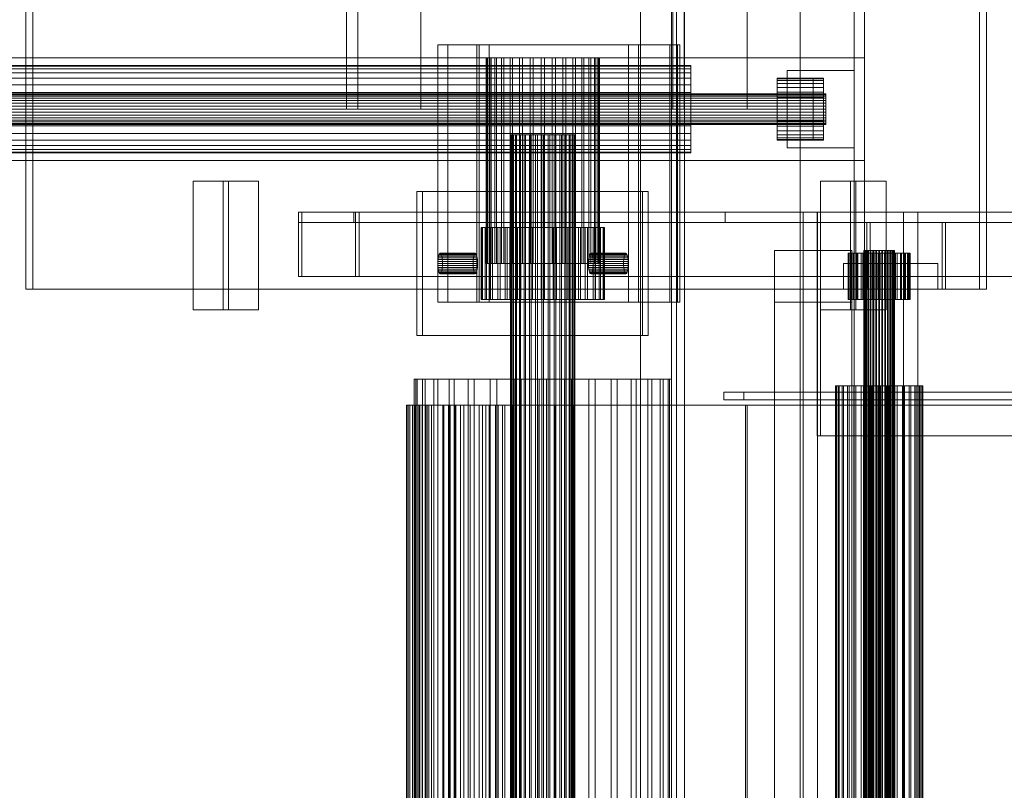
# Model space of a CAD drawing. Header units: millimetres. Extents: x -3490 to 61924, y -72580 to 6847.
# Tile 504 of 656: x 18617 to 18999, y -20680 to -20380. Entities that reach past the tile are written whole.
import ezdxf

# ---------------------------------------------------------------- set-up
doc = ezdxf.new("R2010")
doc.units = ezdxf.units.MM
for name, color, linetype, lineweight in [('COTAS_P', 1, 'Continuous', 0), ('superior_C10', 7, 'Continuous', 0), ('superior_C11', 7, 'Continuous', 0)]:
    doc.layers.add(name, color=color, linetype=linetype, lineweight=lineweight)
doc.dimstyles.new('R19_100', dxfattribs={"dimtxt": 250, "dimasz": 150, "dimexe": 150, "dimexo": 80, "dimgap": 100, "dimtad": 1, "dimtih": 1, "dimtoh": 1, "dimdsep": 46, "dimcen": 0.09, "dimadec": 0, "dimazin": 0, "dimtfac": 1, "dimtdec": 4, "dimtofl": 0, "dimtmove": 0, "dimatfit": 3, "dimfxl": 1, "dimtolj": 1, "dimtzin": 0, "dimarcsym": 0})

# ---------------------------------------------------------------- blocks, each defined once
blk = doc.blocks.new('DIM_R29_39')
at = {"layer": 'COTAS_P'}
for p, q in [((17820, -18060), (17775, -18210)), ((18720, -18060), (17820, -18060)), ((17820, -21300), (17820, -18060)), ((17820, -18060), (17865, -18210)), ((17820, -21300), (17775, -21150)), ((17820, -21300), (17865, -21150)), ((18720, -21300), (17820, -21300))]:
    blk.add_line(p, q, dxfattribs=at)
blk.add_text('3240 P', height=250, rotation=90, dxfattribs=at).set_placement((17720, -19680))

msp = doc.modelspace()

# ---------------------------------------------------------------- linework, layer by layer
at = {"layer": 'superior_C10'}
for p, q in [((18619.194, -20485), (18619.194, -20155)), ((18621.861, -20155), (18621.861, -20485)), ((18989.688, -20155), (18989.688, -20485)), ((18992.355, -20485), (18992.355, -20155)), ((18743.734, -20415), (18743.734, -20295)), ((18748.18, -20295), (18748.18, -20415)), ((18772.629, -20295), (18772.629, -20415)), ((18870.482, -20295), (18870.482, -20415)), ((18874.928, -20415), (18874.928, -20295)), ((18899.378, -20415), (18899.378, -20295)), ((18779.222, -20490), (18779.222, -20390)), ((18779.222, -20390), (18783.122, -20390)), ((18779.222, -20390), (18795.226, -20390)), ((18783.122, -20390), (18783.122, -20490)), ((18799.126, -20390), (18783.122, -20390)), ((18794.337, -20490), (18794.337, -20390)), ((18794.337, -20390), (18872.336, -20390)), ((18794.337, -20390), (18795.226, -20390)), ((18799.126, -20390), (18795.226, -20390)), ((18795.226, -20390), (18795.226, -20490)), ((18873.225, -20390), (18795.226, -20390)), ((18799.126, -20490), (18799.126, -20390)), ((18853.321, -20490), (18853.321, -20390)), ((18853.321, -20390), (18857.221, -20390)), ((18853.321, -20390), (18869.325, -20390)), ((18857.221, -20390), (18857.221, -20490)), ((18873.225, -20390), (18857.221, -20390)), ((18873.225, -20390), (18869.325, -20390)), ((18869.325, -20390), (18869.325, -20490)), ((18872.336, -20390), (18872.336, -20490)), ((18873.225, -20390), (18872.336, -20390)), ((18873.225, -20490), (18873.225, -20390)), ((18798.008, -20395), (18798.312, -20395)), ((18798.55, -20395), (18798.008, -20395)), ((18798.008, -20395), (18798.008, -20475)), ((18798.312, -20395), (18799.449, -20395)), ((18798.312, -20395), (18798.312, -20475)), ((18799.916, -20395), (18798.55, -20395)), ((18798.55, -20475), (18798.55, -20395)), ((18799.449, -20395), (18801.375, -20395)), ((18799.449, -20395), (18799.449, -20475)), ((18802.054, -20395), (18799.916, -20395)), ((18799.916, -20395), (18799.916, -20475)), ((18801.375, -20395), (18804.017, -20395)), ((18801.375, -20395), (18801.375, -20475)), ((18804.882, -20395), (18802.054, -20395)), ((18802.054, -20395), (18802.054, -20475)), ((18804.017, -20395), (18807.274, -20395)), ((18804.017, -20395), (18804.017, -20475)), ((18808.291, -20395), (18804.882, -20395)), ((18804.882, -20395), (18804.882, -20475)), ((18807.274, -20395), (18811.019, -20395)), ((18807.274, -20395), (18807.274, -20475)), ((18812.149, -20395), (18808.291, -20395)), ((18808.291, -20395), (18808.291, -20475)), ((18811.019, -20395), (18815.11, -20395)), ((18811.019, -20395), (18811.019, -20475)), ((18816.309, -20395), (18812.149, -20395)), ((18812.149, -20395), (18812.149, -20475)), ((18815.11, -20395), (18819.389, -20395)), ((18815.11, -20395), (18815.11, -20475)), ((18820.611, -20395), (18816.309, -20395)), ((18816.309, -20395), (18816.309, -20475)), ((18819.389, -20395), (18823.691, -20395)), ((18819.389, -20395), (18819.389, -20475)), ((18824.89, -20395), (18820.611, -20395)), ((18820.611, -20395), (18820.611, -20475)), ((18823.691, -20395), (18827.851, -20395)), ((18823.691, -20395), (18823.691, -20475)), ((18828.981, -20395), (18824.89, -20395)), ((18824.89, -20395), (18824.89, -20475)), ((18827.851, -20395), (18831.709, -20395)), ((18827.851, -20395), (18827.851, -20475)), ((18832.726, -20395), (18828.981, -20395)), ((18828.981, -20395), (18828.981, -20475)), ((18831.709, -20395), (18835.118, -20395)), ((18831.709, -20395), (18831.709, -20475)), ((18835.983, -20395), (18832.726, -20395)), ((18832.726, -20395), (18832.726, -20475)), ((18835.118, -20395), (18837.946, -20395)), ((18835.118, -20395), (18835.118, -20475)), ((18838.625, -20395), (18835.983, -20395)), ((18835.983, -20395), (18835.983, -20475)), ((18837.946, -20395), (18840.084, -20395)), ((18837.946, -20395), (18837.946, -20475)), ((18840.551, -20395), (18838.625, -20395)), ((18838.625, -20395), (18838.625, -20475)), ((18840.084, -20395), (18841.45, -20395)), ((18840.084, -20395), (18840.084, -20475)), ((18841.688, -20395), (18840.551, -20395)), ((18840.551, -20395), (18840.551, -20475)), ((18841.45, -20395), (18841.992, -20395)), ((18841.45, -20395), (18841.45, -20475)), ((18841.992, -20395), (18841.688, -20395)), ((18841.688, -20395), (18841.688, -20475)), ((18841.992, -20395), (18841.992, -20475)), ((18870.482, -20415), (18743.734, -20415)), ((18743.734, -20415), (18748.18, -20415)), ((18748.18, -20415), (18874.928, -20415)), ((18748.18, -20415), (18772.629, -20415)), ((18772.629, -20415), (18899.378, -20415)), ((18870.482, -20415), (18874.928, -20415)), ((18874.928, -20415), (18899.378, -20415)), ((18807.505, -20425), (18807.677, -20425)), ((18807.813, -20425), (18807.505, -20425)), ((18807.505, -20425), (18807.505, -20935)), ((18807.677, -20425), (18808.323, -20425)), ((18807.677, -20425), (18807.677, -20935)), ((18808.589, -20425), (18807.813, -20425)), ((18807.813, -20935), (18807.813, -20425)), ((18808.323, -20425), (18809.418, -20425)), ((18808.323, -20425), (18808.323, -20935)), ((18809.804, -20425), (18808.589, -20425)), ((18808.589, -20425), (18808.589, -20935)), ((18809.418, -20425), (18810.919, -20425)), ((18809.418, -20425), (18809.418, -20935)), ((18811.41, -20425), (18809.804, -20425)), ((18809.804, -20425), (18809.804, -20935)), ((18810.919, -20425), (18812.769, -20425)), ((18810.919, -20425), (18810.919, -20935)), ((18813.347, -20425), (18811.41, -20425)), ((18811.41, -20425), (18811.41, -20935)), ((18812.769, -20425), (18814.897, -20425)), ((18812.769, -20425), (18812.769, -20935)), ((18815.539, -20425), (18813.347, -20425)), ((18813.347, -20425), (18813.347, -20935)), ((18814.897, -20425), (18817.222, -20425)), ((18814.897, -20425), (18814.897, -20935)), ((18817.903, -20425), (18815.539, -20425)), ((18815.539, -20425), (18815.539, -20935)), ((18817.222, -20425), (18819.653, -20425)), ((18817.222, -20425), (18817.222, -20935)), ((18820.347, -20425), (18817.903, -20425)), ((18817.903, -20425), (18817.903, -20935)), ((18819.653, -20425), (18822.097, -20425)), ((18819.653, -20425), (18819.653, -20935)), ((18822.778, -20425), (18820.347, -20425)), ((18820.347, -20425), (18820.347, -20935)), ((18822.097, -20425), (18824.461, -20425)), ((18822.097, -20425), (18822.097, -20935)), ((18825.103, -20425), (18822.778, -20425)), ((18822.778, -20425), (18822.778, -20935)), ((18824.461, -20425), (18826.653, -20425)), ((18824.461, -20425), (18824.461, -20935)), ((18827.231, -20425), (18825.103, -20425)), ((18825.103, -20425), (18825.103, -20935)), ((18826.653, -20425), (18828.59, -20425)), ((18826.653, -20425), (18826.653, -20935)), ((18829.081, -20425), (18827.231, -20425)), ((18827.231, -20425), (18827.231, -20935)), ((18828.59, -20425), (18830.196, -20425)), ((18828.59, -20425), (18828.59, -20935)), ((18830.582, -20425), (18829.081, -20425)), ((18829.081, -20425), (18829.081, -20935)), ((18830.196, -20425), (18831.411, -20425)), ((18830.196, -20425), (18830.196, -20935)), ((18831.677, -20425), (18830.582, -20425)), ((18830.582, -20425), (18830.582, -20935)), ((18831.411, -20425), (18832.187, -20425)), ((18831.411, -20425), (18831.411, -20935)), ((18832.323, -20425), (18831.677, -20425)), ((18831.677, -20425), (18831.677, -20935)), ((18832.187, -20425), (18832.495, -20425)), ((18832.187, -20425), (18832.187, -20935)), ((18832.495, -20425), (18832.323, -20425)), ((18832.323, -20425), (18832.323, -20935)), ((18832.495, -20425), (18832.495, -20935)), ((18684.129, -20493), (18684.129, -20443)), ((18684.129, -20443), (18695.829, -20443)), ((18684.129, -20443), (18697.91, -20443)), ((18695.829, -20443), (18695.829, -20493)), ((18709.61, -20443), (18695.829, -20443)), ((18709.61, -20443), (18697.91, -20443)), ((18697.91, -20443), (18697.91, -20493)), ((18709.61, -20493), (18709.61, -20443)), ((18927.875, -20493), (18927.875, -20443)), ((18927.875, -20443), (18939.575, -20443)), ((18927.875, -20443), (18941.656, -20443)), ((18939.575, -20443), (18939.575, -20493)), ((18953.356, -20443), (18939.575, -20443)), ((18953.356, -20443), (18941.656, -20443)), ((18941.656, -20443), (18941.656, -20493)), ((18953.356, -20493), (18953.356, -20443)), ((18771.013, -20503), (18771.013, -20447)), ((18771.013, -20447), (18858.762, -20447)), ((18771.013, -20447), (18773.236, -20447)), ((18860.985, -20447), (18773.236, -20447)), ((18773.236, -20447), (18773.236, -20503)), ((18858.762, -20447), (18858.762, -20503)), ((18860.985, -20447), (18858.762, -20447)), ((18860.985, -20503), (18860.985, -20447)), ((18725.079, -20459), (18725.079, -20455)), ((18725.079, -20455), (27941.576, -20455)), ((18725.079, -20455), (18746.639, -20455)), ((18725.079, -20480), (18725.079, -20455)), ((18725.079, -20455), (18726.412, -20455)), ((27942.91, -20455), (18726.412, -20455)), ((18726.412, -20455), (18726.412, -20480)), ((27963.137, -20455), (18746.639, -20455)), ((18746.639, -20455), (18746.639, -20459)), ((18747.306, -20480), (18747.306, -20455)), ((18747.306, -20455), (27963.804, -20455)), ((18747.306, -20455), (18748.639, -20455)), ((27965.137, -20455), (18748.639, -20455)), ((18748.639, -20455), (18748.639, -20480)), ((18890.826, -20459), (18890.826, -20455)), ((18890.826, -20455), (19585.955, -20455)), ((18890.826, -20455), (18927.945, -20455)), ((18921.187, -20905), (18921.187, -20455)), ((18921.187, -20455), (18960.186, -20455)), ((18921.187, -20455), (18926.744, -20455)), ((18926.612, -20480), (18926.612, -20455)), ((18926.612, -20455), (19621.741, -20455)), ((18926.612, -20455), (18927.945, -20455)), ((18965.743, -20455), (18926.744, -20455)), ((18926.744, -20455), (18926.744, -20905)), ((19623.074, -20455), (18927.945, -20455)), ((18927.945, -20455), (18927.945, -20459)), ((18927.945, -20455), (18927.945, -20480)), ((18960.186, -20455), (18960.186, -20905)), ((18965.743, -20455), (18960.186, -20455)), ((18965.743, -20905), (18965.743, -20455)), ((27941.576, -20459), (18725.079, -20459)), ((18725.079, -20459), (18746.639, -20459)), ((18746.639, -20459), (27963.137, -20459)), ((19585.955, -20459), (18890.826, -20459)), ((18890.826, -20459), (18927.945, -20459)), ((18926.612, -20542), (18926.612, -20459)), ((18926.612, -20459), (27811.615, -20459)), ((18926.612, -20459), (18927.945, -20459)), ((18927.945, -20459), (19623.074, -20459)), ((27812.948, -20459), (18927.945, -20459)), ((18927.945, -20459), (18927.945, -20542)), ((18945.844, -20485), (18945.844, -20459)), ((18945.844, -20459), (18975.093, -20459)), ((18945.844, -20459), (18947.178, -20459)), ((18976.427, -20459), (18947.178, -20459)), ((18947.178, -20459), (18947.178, -20485)), ((18975.093, -20459), (18975.093, -20485)), ((18976.427, -20459), (18975.093, -20459)), ((18976.427, -20485), (18976.427, -20459)), ((18796.009, -20461), (18796.34, -20461)), ((18796.6, -20461), (18796.009, -20461)), ((18796.009, -20461), (18796.009, -20489)), ((18796.34, -20461), (18797.58, -20461)), ((18796.34, -20461), (18796.34, -20489)), ((18798.091, -20461), (18796.6, -20461)), ((18796.6, -20489), (18796.6, -20461)), ((18797.58, -20461), (18799.682, -20461)), ((18797.58, -20461), (18797.58, -20489)), ((18800.423, -20461), (18798.091, -20461)), ((18798.091, -20461), (18798.091, -20489)), ((18799.561, -20489), (18799.561, -20461)), ((18799.561, -20461), (18834.66, -20461)), ((18799.561, -20461), (18805.34, -20461)), ((18799.682, -20461), (18802.564, -20461)), ((18799.682, -20461), (18799.682, -20489)), ((18803.508, -20461), (18800.423, -20461)), ((18800.423, -20461), (18800.423, -20489)), ((18802.564, -20461), (18806.117, -20461)), ((18802.564, -20461), (18802.564, -20489)), ((18807.226, -20461), (18803.508, -20461)), ((18803.508, -20461), (18803.508, -20489)), ((18840.439, -20461), (18805.34, -20461)), ((18805.34, -20461), (18805.34, -20489)), ((18806.117, -20461), (18810.203, -20461)), ((18806.117, -20461), (18806.117, -20489)), ((18811.435, -20461), (18807.226, -20461)), ((18807.226, -20461), (18807.226, -20489)), ((18810.203, -20461), (18814.666, -20461)), ((18810.203, -20461), (18810.203, -20489)), ((18815.974, -20461), (18811.435, -20461)), ((18811.435, -20461), (18811.435, -20489)), ((18814.666, -20461), (18819.333, -20461)), ((18814.666, -20461), (18814.666, -20489)), ((18820.667, -20461), (18815.974, -20461)), ((18815.974, -20461), (18815.974, -20489)), ((18819.333, -20461), (18824.026, -20461)), ((18819.333, -20461), (18819.333, -20489)), ((18825.334, -20461), (18820.667, -20461)), ((18820.667, -20461), (18820.667, -20489)), ((18824.026, -20461), (18828.565, -20461)), ((18824.026, -20461), (18824.026, -20489)), ((18829.797, -20461), (18825.334, -20461)), ((18825.334, -20461), (18825.334, -20489)), ((18828.565, -20461), (18832.774, -20461)), ((18828.565, -20461), (18828.565, -20489)), ((18833.883, -20461), (18829.797, -20461)), ((18829.797, -20461), (18829.797, -20489)), ((18832.774, -20461), (18836.492, -20461)), ((18832.774, -20461), (18832.774, -20489)), ((18837.436, -20461), (18833.883, -20461)), ((18833.883, -20461), (18833.883, -20489)), ((18834.66, -20461), (18834.66, -20489)), ((18840.439, -20461), (18834.66, -20461)), ((18836.492, -20461), (18839.577, -20461)), ((18836.492, -20461), (18836.492, -20489)), ((18840.318, -20461), (18837.436, -20461)), ((18837.436, -20461), (18837.436, -20489)), ((18839.577, -20461), (18841.909, -20461)), ((18839.577, -20461), (18839.577, -20489)), ((18842.42, -20461), (18840.318, -20461)), ((18840.318, -20461), (18840.318, -20489)), ((18840.439, -20489), (18840.439, -20461)), ((18841.909, -20461), (18843.4, -20461)), ((18841.909, -20461), (18841.909, -20489)), ((18843.66, -20461), (18842.42, -20461)), ((18842.42, -20461), (18842.42, -20489)), ((18843.4, -20461), (18843.991, -20461)), ((18843.4, -20461), (18843.4, -20489)), ((18843.991, -20461), (18843.66, -20461)), ((18843.66, -20461), (18843.66, -20489)), ((18843.991, -20461), (18843.991, -20489)), ((18779.974, -20471.077), (18779.807, -20471.304)), ((18780.147, -20471), (18779.974, -20471.077)), ((18793.623, -20471.077), (18779.974, -20471.077)), ((18780.32, -20471.077), (18780.147, -20471)), ((18793.797, -20471), (18780.147, -20471)), ((18780.487, -20471.304), (18780.32, -20471.077)), ((18793.97, -20471.077), (18780.32, -20471.077)), ((18793.457, -20471.304), (18793.623, -20471.077)), ((18793.623, -20471.077), (18793.797, -20471)), ((18793.797, -20471), (18793.97, -20471.077)), ((18793.97, -20471.077), (18794.137, -20471.304)), ((18838.473, -20471.077), (18838.306, -20471.304)), ((18838.646, -20471), (18838.473, -20471.077)), ((18852.122, -20471.077), (18838.473, -20471.077)), ((18838.82, -20471.077), (18838.646, -20471)), ((18852.296, -20471), (18838.646, -20471)), ((18838.986, -20471.304), (18838.82, -20471.077)), ((18852.469, -20471.077), (18838.82, -20471.077)), ((18851.956, -20471.304), (18852.122, -20471.077)), ((18852.122, -20471.077), (18852.296, -20471)), ((18852.296, -20471), (18852.469, -20471.077)), ((18852.469, -20471.077), (18852.636, -20471.304)), ((18938.693, -20471), (18938.859, -20471)), ((18938.989, -20471), (18938.693, -20471)), ((18938.693, -20471), (18938.693, -20489)), ((18938.859, -20471), (18939.479, -20471)), ((18938.859, -20471), (18938.859, -20489)), ((18939.734, -20471), (18938.989, -20471)), ((18938.989, -20489), (18938.989, -20471)), ((18939.479, -20471), (18940.53, -20471)), ((18939.479, -20471), (18939.479, -20489)), ((18940.9, -20471), (18939.734, -20471)), ((18939.734, -20471), (18939.734, -20489)), ((18940.53, -20471), (18941.971, -20471)), ((18940.53, -20471), (18940.53, -20489)), ((18942.443, -20471), (18940.9, -20471)), ((18940.9, -20471), (18940.9, -20489)), ((18941.971, -20471), (18943.747, -20471)), ((18941.971, -20471), (18941.971, -20489)), ((18944.302, -20471), (18942.443, -20471)), ((18942.443, -20471), (18942.443, -20489)), ((18943.747, -20471), (18945.79, -20471)), ((18943.747, -20471), (18943.747, -20489)), ((18946.406, -20471), (18944.302, -20471)), ((18944.302, -20471), (18944.302, -20489)), ((18944.691, -20470), (18944.774, -20470)), ((18944.839, -20470), (18944.691, -20470)), ((18944.691, -20470), (18944.691, -20890)), ((18944.774, -20470), (18945.084, -20470)), ((18944.774, -20470), (18944.774, -20890)), ((18945.211, -20470), (18944.839, -20470)), ((18944.839, -20890), (18944.839, -20470)), ((18945.084, -20470), (18945.609, -20470)), ((18945.084, -20470), (18945.084, -20890)), ((18945.795, -20470), (18945.211, -20470)), ((18945.211, -20470), (18945.211, -20890)), ((18945.609, -20470), (18946.33, -20470)), ((18945.609, -20470), (18945.609, -20890)), ((18945.79, -20471), (18948.022, -20471)), ((18945.79, -20471), (18945.79, -20489)), ((18946.566, -20470), (18945.795, -20470)), ((18945.795, -20470), (18945.795, -20890)), ((18946.33, -20470), (18947.218, -20470)), ((18946.33, -20470), (18946.33, -20890)), ((18948.676, -20471), (18946.406, -20471)), ((18946.406, -20471), (18946.406, -20489)), ((18947.495, -20470), (18946.566, -20470)), ((18946.566, -20470), (18946.566, -20890)), ((18947.218, -20470), (18948.24, -20470)), ((18947.218, -20470), (18947.218, -20890)), ((18948.548, -20470), (18947.495, -20470)), ((18947.495, -20470), (18947.495, -20890)), ((18948.022, -20471), (18950.355, -20471)), ((18948.022, -20471), (18948.022, -20489)), ((18948.24, -20470), (18949.355, -20470)), ((18948.24, -20470), (18948.24, -20890)), ((18949.682, -20470), (18948.548, -20470)), ((18948.548, -20470), (18948.548, -20890)), ((18951.022, -20471), (18948.676, -20471)), ((18948.676, -20471), (18948.676, -20489)), ((18949.355, -20470), (18950.522, -20470)), ((18949.355, -20470), (18949.355, -20890)), ((18950.856, -20470), (18949.682, -20470)), ((18949.682, -20470), (18949.682, -20890)), ((18950.355, -20471), (18952.702, -20471)), ((18950.355, -20471), (18950.355, -20489)), ((18950.522, -20470), (18951.695, -20470)), ((18950.522, -20470), (18950.522, -20890)), ((18952.022, -20470), (18950.856, -20470)), ((18950.856, -20470), (18950.856, -20890)), ((18953.356, -20471), (18951.022, -20471)), ((18951.022, -20471), (18951.022, -20489)), ((18951.695, -20470), (18952.83, -20470)), ((18951.695, -20470), (18951.695, -20890)), ((18953.138, -20470), (18952.022, -20470)), ((18952.022, -20470), (18952.022, -20890)), ((18952.702, -20471), (18954.971, -20471)), ((18952.702, -20471), (18952.702, -20489)), ((18952.83, -20470), (18953.882, -20470)), ((18952.83, -20470), (18952.83, -20890)), ((18954.16, -20470), (18953.138, -20470)), ((18953.138, -20470), (18953.138, -20890)), ((18955.587, -20471), (18953.356, -20471)), ((18953.356, -20471), (18953.356, -20489)), ((18953.882, -20470), (18954.812, -20470)), ((18953.882, -20470), (18953.882, -20890)), ((18955.048, -20470), (18954.16, -20470)), ((18954.16, -20470), (18954.16, -20890)), ((18954.812, -20470), (18955.583, -20470)), ((18954.812, -20470), (18954.812, -20890)), ((18954.971, -20471), (18957.076, -20471)), ((18954.971, -20471), (18954.971, -20489)), ((18955.768, -20470), (18955.048, -20470)), ((18955.048, -20470), (18955.048, -20890)), ((18955.583, -20470), (18956.166, -20470)), ((18955.583, -20470), (18955.583, -20890)), ((18957.63, -20471), (18955.587, -20471)), ((18955.587, -20471), (18955.587, -20489)), ((18956.294, -20470), (18955.768, -20470)), ((18955.768, -20470), (18955.768, -20890)), ((18956.166, -20470), (18956.539, -20470)), ((18956.166, -20470), (18956.166, -20890)), ((18956.604, -20470), (18956.294, -20470)), ((18956.294, -20470), (18956.294, -20890)), ((18956.539, -20470), (18956.686, -20470)), ((18956.539, -20470), (18956.539, -20890)), ((18956.686, -20470), (18956.604, -20470)), ((18956.604, -20470), (18956.604, -20890)), ((18956.686, -20470), (18956.686, -20890)), ((18957.076, -20471), (18958.935, -20471)), ((18957.076, -20471), (18957.076, -20489)), ((18959.407, -20471), (18957.63, -20471)), ((18957.63, -20471), (18957.63, -20489)), ((18958.935, -20471), (18960.477, -20471)), ((18958.935, -20471), (18958.935, -20489)), ((18960.848, -20471), (18959.407, -20471)), ((18959.407, -20471), (18959.407, -20489)), ((18960.477, -20471), (18961.643, -20471)), ((18960.477, -20471), (18960.477, -20489)), ((18961.899, -20471), (18960.848, -20471)), ((18960.848, -20471), (18960.848, -20489)), ((18961.643, -20471), (18962.389, -20471)), ((18961.643, -20471), (18961.643, -20489)), ((18962.519, -20471), (18961.899, -20471)), ((18961.899, -20471), (18961.899, -20489)), ((18962.389, -20471), (18962.684, -20471)), ((18962.389, -20471), (18962.389, -20489)), ((18962.684, -20471), (18962.519, -20471)), ((18962.519, -20471), (18962.519, -20489)), ((18962.684, -20471), (18962.684, -20489)), ((18779.275, -20474.22), (18779.258, -20475)), ((18779.326, -20473.469), (18779.275, -20474.22)), ((18792.925, -20474.22), (18779.275, -20474.22)), ((18779.408, -20472.778), (18779.326, -20473.469)), ((18792.975, -20473.469), (18779.326, -20473.469)), ((18779.518, -20472.172), (18779.408, -20472.778)), ((18793.057, -20472.778), (18779.408, -20472.778)), ((18779.653, -20471.674), (18779.518, -20472.172)), ((18793.168, -20472.172), (18779.518, -20472.172)), ((18779.807, -20471.304), (18779.653, -20471.674)), ((18793.303, -20471.674), (18779.653, -20471.674)), ((18793.457, -20471.304), (18779.807, -20471.304)), ((18780.641, -20471.674), (18780.487, -20471.304)), ((18794.137, -20471.304), (18780.487, -20471.304)), ((18780.776, -20472.172), (18780.641, -20471.674)), ((18794.291, -20471.674), (18780.641, -20471.674)), ((18780.886, -20472.778), (18780.776, -20472.172)), ((18794.425, -20472.172), (18780.776, -20472.172)), ((18780.968, -20473.469), (18780.886, -20472.778)), ((18794.536, -20472.778), (18780.886, -20472.778)), ((18781.019, -20474.22), (18780.968, -20473.469)), ((18794.618, -20473.469), (18780.968, -20473.469)), ((18781.036, -20475), (18781.019, -20474.22)), ((18794.669, -20474.22), (18781.019, -20474.22)), ((18792.908, -20475), (18792.925, -20474.22)), ((18792.925, -20474.22), (18792.975, -20473.469)), ((18792.975, -20473.469), (18793.057, -20472.778)), ((18793.057, -20472.778), (18793.168, -20472.172)), ((18793.168, -20472.172), (18793.303, -20471.674)), ((18793.303, -20471.674), (18793.457, -20471.304)), ((18794.137, -20471.304), (18794.291, -20471.674)), ((18794.291, -20471.674), (18794.425, -20472.172)), ((18794.425, -20472.172), (18794.536, -20472.778)), ((18794.536, -20472.778), (18794.618, -20473.469)), ((18794.618, -20473.469), (18794.669, -20474.22)), ((18794.669, -20474.22), (18794.686, -20475)), ((18837.774, -20474.22), (18837.757, -20475)), ((18837.825, -20473.469), (18837.774, -20474.22)), ((18851.424, -20474.22), (18837.774, -20474.22)), ((18837.907, -20472.778), (18837.825, -20473.469)), ((18851.474, -20473.469), (18837.825, -20473.469)), ((18838.017, -20472.172), (18837.907, -20472.778)), ((18851.557, -20472.778), (18837.907, -20472.778)), ((18838.152, -20471.674), (18838.017, -20472.172)), ((18851.667, -20472.172), (18838.017, -20472.172)), ((18838.306, -20471.304), (18838.152, -20471.674)), ((18851.802, -20471.674), (18838.152, -20471.674)), ((18851.956, -20471.304), (18838.306, -20471.304)), ((18839.14, -20471.674), (18838.986, -20471.304)), ((18852.636, -20471.304), (18838.986, -20471.304)), ((18839.275, -20472.172), (18839.14, -20471.674)), ((18852.79, -20471.674), (18839.14, -20471.674)), ((18839.385, -20472.778), (18839.275, -20472.172)), ((18852.925, -20472.172), (18839.275, -20472.172)), ((18839.467, -20473.469), (18839.385, -20472.778)), ((18853.035, -20472.778), (18839.385, -20472.778)), ((18839.518, -20474.22), (18839.467, -20473.469)), ((18853.117, -20473.469), (18839.467, -20473.469)), ((18839.535, -20475), (18839.518, -20474.22)), ((18853.168, -20474.22), (18839.518, -20474.22)), ((18851.407, -20475), (18851.424, -20474.22)), ((18851.424, -20474.22), (18851.474, -20473.469)), ((18851.474, -20473.469), (18851.557, -20472.778)), ((18851.557, -20472.778), (18851.667, -20472.172)), ((18851.667, -20472.172), (18851.802, -20471.674)), ((18851.802, -20471.674), (18851.956, -20471.304)), ((18852.636, -20471.304), (18852.79, -20471.674)), ((18852.79, -20471.674), (18852.925, -20472.172)), ((18852.925, -20472.172), (18853.035, -20472.778)), ((18853.035, -20472.778), (18853.117, -20473.469)), ((18853.117, -20473.469), (18853.168, -20474.22)), ((18853.168, -20474.22), (18853.185, -20475)), ((18779.258, -20475), (18779.275, -20475.78)), ((18792.908, -20475), (18779.258, -20475)), ((18779.275, -20475.78), (18779.326, -20476.531)), ((18792.925, -20475.78), (18779.275, -20475.78)), ((18779.326, -20476.531), (18779.408, -20477.222)), ((18792.975, -20476.531), (18779.326, -20476.531)), ((18779.408, -20477.222), (18779.518, -20477.828)), ((18793.057, -20477.222), (18779.408, -20477.222)), ((18779.518, -20477.828), (18779.653, -20478.326)), ((18793.168, -20477.828), (18779.518, -20477.828)), ((18779.653, -20478.326), (18779.807, -20478.696)), ((18793.303, -20478.326), (18779.653, -20478.326)), ((18779.807, -20478.696), (18779.974, -20478.923)), ((18793.457, -20478.696), (18779.807, -20478.696)), ((18780.32, -20478.923), (18780.487, -20478.696)), ((18780.487, -20478.696), (18780.641, -20478.326)), ((18794.137, -20478.696), (18780.487, -20478.696)), ((18780.641, -20478.326), (18780.776, -20477.828)), ((18794.291, -20478.326), (18780.641, -20478.326)), ((18780.776, -20477.828), (18780.886, -20477.222)), ((18794.425, -20477.828), (18780.776, -20477.828)), ((18780.886, -20477.222), (18780.968, -20476.531)), ((18794.536, -20477.222), (18780.886, -20477.222)), ((18780.968, -20476.531), (18781.019, -20475.78)), ((18794.618, -20476.531), (18780.968, -20476.531)), ((18781.019, -20475.78), (18781.036, -20475)), ((18794.669, -20475.78), (18781.019, -20475.78)), ((18794.686, -20475), (18781.036, -20475)), ((18792.925, -20475.78), (18792.908, -20475)), ((18792.975, -20476.531), (18792.925, -20475.78)), ((18793.057, -20477.222), (18792.975, -20476.531)), ((18793.168, -20477.828), (18793.057, -20477.222)), ((18793.303, -20478.326), (18793.168, -20477.828)), ((18793.457, -20478.696), (18793.303, -20478.326)), ((18793.623, -20478.923), (18793.457, -20478.696)), ((18794.137, -20478.696), (18793.97, -20478.923)), ((18794.291, -20478.326), (18794.137, -20478.696)), ((18794.425, -20477.828), (18794.291, -20478.326)), ((18794.536, -20477.222), (18794.425, -20477.828)), ((18794.618, -20476.531), (18794.536, -20477.222)), ((18794.669, -20475.78), (18794.618, -20476.531)), ((18794.686, -20475), (18794.669, -20475.78)), ((18798.312, -20475), (18798.008, -20475)), ((18798.008, -20475), (18798.55, -20475)), ((18799.449, -20475), (18798.312, -20475)), ((18798.55, -20475), (18799.916, -20475)), ((18801.375, -20475), (18799.449, -20475)), ((18799.916, -20475), (18802.054, -20475)), ((18804.017, -20475), (18801.375, -20475)), ((18802.054, -20475), (18804.882, -20475)), ((18807.274, -20475), (18804.017, -20475)), ((18804.882, -20475), (18808.291, -20475)), ((18811.019, -20475), (18807.274, -20475)), ((18808.291, -20475), (18812.149, -20475)), ((18815.11, -20475), (18811.019, -20475)), ((18812.149, -20475), (18816.309, -20475)), ((18819.389, -20475), (18815.11, -20475)), ((18816.309, -20475), (18820.611, -20475)), ((18823.691, -20475), (18819.389, -20475)), ((18820.611, -20475), (18824.89, -20475)), ((18827.851, -20475), (18823.691, -20475)), ((18824.89, -20475), (18828.981, -20475)), ((18831.709, -20475), (18827.851, -20475)), ((18828.981, -20475), (18832.726, -20475)), ((18835.118, -20475), (18831.709, -20475)), ((18832.726, -20475), (18835.983, -20475)), ((18837.946, -20475), (18835.118, -20475)), ((18835.983, -20475), (18838.625, -20475)), ((18837.757, -20475), (18837.774, -20475.78)), ((18851.407, -20475), (18837.757, -20475)), ((18837.774, -20475.78), (18837.825, -20476.531)), ((18851.424, -20475.78), (18837.774, -20475.78)), ((18837.825, -20476.531), (18837.907, -20477.222)), ((18851.474, -20476.531), (18837.825, -20476.531)), ((18837.907, -20477.222), (18838.017, -20477.828)), ((18851.557, -20477.222), (18837.907, -20477.222)), ((18840.084, -20475), (18837.946, -20475)), ((18838.017, -20477.828), (18838.152, -20478.326)), ((18851.667, -20477.828), (18838.017, -20477.828)), ((18838.152, -20478.326), (18838.306, -20478.696)), ((18851.802, -20478.326), (18838.152, -20478.326)), ((18838.306, -20478.696), (18838.473, -20478.923)), ((18851.956, -20478.696), (18838.306, -20478.696)), ((18838.625, -20475), (18840.551, -20475)), ((18838.82, -20478.923), (18838.986, -20478.696)), ((18838.986, -20478.696), (18839.14, -20478.326)), ((18852.636, -20478.696), (18838.986, -20478.696)), ((18839.14, -20478.326), (18839.275, -20477.828)), ((18852.79, -20478.326), (18839.14, -20478.326)), ((18839.275, -20477.828), (18839.385, -20477.222)), ((18852.925, -20477.828), (18839.275, -20477.828)), ((18839.385, -20477.222), (18839.467, -20476.531)), ((18853.035, -20477.222), (18839.385, -20477.222)), ((18839.467, -20476.531), (18839.518, -20475.78)), ((18853.117, -20476.531), (18839.467, -20476.531)), ((18839.518, -20475.78), (18839.535, -20475)), ((18853.168, -20475.78), (18839.518, -20475.78)), ((18853.185, -20475), (18839.535, -20475)), ((18841.45, -20475), (18840.084, -20475)), ((18840.551, -20475), (18841.688, -20475)), ((18841.992, -20475), (18841.45, -20475)), ((18841.688, -20475), (18841.992, -20475)), ((18851.424, -20475.78), (18851.407, -20475)), ((18851.474, -20476.531), (18851.424, -20475.78)), ((18851.557, -20477.222), (18851.474, -20476.531)), ((18851.667, -20477.828), (18851.557, -20477.222)), ((18851.802, -20478.326), (18851.667, -20477.828)), ((18851.956, -20478.696), (18851.802, -20478.326)), ((18852.122, -20478.923), (18851.956, -20478.696)), ((18852.636, -20478.696), (18852.469, -20478.923)), ((18852.79, -20478.326), (18852.636, -20478.696)), ((18852.925, -20477.828), (18852.79, -20478.326)), ((18853.035, -20477.222), (18852.925, -20477.828)), ((18853.117, -20476.531), (18853.035, -20477.222)), ((18853.168, -20475.78), (18853.117, -20476.531)), ((18853.185, -20475), (18853.168, -20475.78)), ((18936.766, -20485), (18936.766, -20475)), ((18936.766, -20475), (18960.166, -20475)), ((18936.766, -20475), (18950.103, -20475)), ((18973.502, -20475), (18950.103, -20475)), ((18950.103, -20475), (18950.103, -20485)), ((18960.166, -20475), (18960.166, -20485)), ((18973.502, -20475), (18960.166, -20475)), ((18973.502, -20485), (18973.502, -20475)), ((27941.576, -20480), (18725.079, -20480)), ((18725.079, -20480), (18726.412, -20480)), ((18726.412, -20480), (27942.91, -20480)), ((27963.804, -20480), (18747.306, -20480)), ((18747.306, -20480), (18748.639, -20480)), ((18748.639, -20480), (27965.137, -20480)), ((18779.974, -20478.923), (18780.147, -20479)), ((18793.623, -20478.923), (18779.974, -20478.923)), ((18780.147, -20479), (18780.32, -20478.923)), ((18780.147, -20479), (18793.797, -20479)), ((18793.97, -20478.923), (18780.32, -20478.923)), ((18793.797, -20479), (18793.623, -20478.923)), ((18793.97, -20478.923), (18793.797, -20479)), ((18838.473, -20478.923), (18838.646, -20479)), ((18852.122, -20478.923), (18838.473, -20478.923)), ((18838.646, -20479), (18838.82, -20478.923)), ((18838.646, -20479), (18852.296, -20479)), ((18852.469, -20478.923), (18838.82, -20478.923)), ((18852.296, -20479), (18852.122, -20478.923)), ((18852.469, -20478.923), (18852.296, -20479)), ((19621.741, -20480), (18926.612, -20480)), ((18926.612, -20480), (18927.945, -20480)), ((18927.945, -20480), (19623.074, -20480)), ((18989.688, -20485), (18619.194, -20485)), ((18619.194, -20485), (18621.861, -20485)), ((18621.861, -20485), (18992.355, -20485)), ((18960.166, -20485), (18936.766, -20485)), ((18936.766, -20485), (18950.103, -20485)), ((18975.093, -20485), (18945.844, -20485)), ((18945.844, -20485), (18947.178, -20485)), ((18947.178, -20485), (18976.427, -20485)), ((18950.103, -20485), (18973.502, -20485)), ((18960.166, -20485), (18973.502, -20485)), ((18975.093, -20485), (18976.427, -20485)), ((18989.688, -20485), (18992.355, -20485)), ((18783.122, -20490), (18779.222, -20490)), ((18779.222, -20490), (18795.226, -20490)), ((18783.122, -20490), (18799.126, -20490)), ((18872.336, -20490), (18794.337, -20490)), ((18794.337, -20490), (18795.226, -20490)), ((18795.226, -20490), (18799.126, -20490)), ((18795.226, -20490), (18873.225, -20490)), ((18796.34, -20489), (18796.009, -20489)), ((18796.009, -20489), (18796.6, -20489)), ((18797.58, -20489), (18796.34, -20489)), ((18796.6, -20489), (18798.091, -20489)), ((18799.682, -20489), (18797.58, -20489)), ((18798.091, -20489), (18800.423, -20489)), ((18834.66, -20489), (18799.561, -20489)), ((18799.561, -20489), (18805.34, -20489)), ((18802.564, -20489), (18799.682, -20489)), ((18800.423, -20489), (18803.508, -20489)), ((18806.117, -20489), (18802.564, -20489)), ((18803.508, -20489), (18807.226, -20489)), ((18805.34, -20489), (18840.439, -20489)), ((18810.203, -20489), (18806.117, -20489)), ((18807.226, -20489), (18811.435, -20489)), ((18814.666, -20489), (18810.203, -20489)), ((18811.435, -20489), (18815.974, -20489)), ((18819.333, -20489), (18814.666, -20489)), ((18815.974, -20489), (18820.667, -20489)), ((18824.026, -20489), (18819.333, -20489)), ((18820.667, -20489), (18825.334, -20489)), ((18828.565, -20489), (18824.026, -20489)), ((18825.334, -20489), (18829.797, -20489)), ((18832.774, -20489), (18828.565, -20489)), ((18829.797, -20489), (18833.883, -20489)), ((18836.492, -20489), (18832.774, -20489)), ((18833.883, -20489), (18837.436, -20489)), ((18834.66, -20489), (18840.439, -20489)), ((18839.577, -20489), (18836.492, -20489)), ((18837.436, -20489), (18840.318, -20489)), ((18841.909, -20489), (18839.577, -20489)), ((18840.318, -20489), (18842.42, -20489)), ((18843.4, -20489), (18841.909, -20489)), ((18842.42, -20489), (18843.66, -20489)), ((18843.991, -20489), (18843.4, -20489)), ((18843.66, -20489), (18843.991, -20489)), ((18857.221, -20490), (18853.321, -20490)), ((18853.321, -20490), (18869.325, -20490)), ((18857.221, -20490), (18873.225, -20490)), ((18869.325, -20490), (18873.225, -20490)), ((18872.336, -20490), (18873.225, -20490)), ((18938.859, -20489), (18938.693, -20489)), ((18938.693, -20489), (18938.989, -20489)), ((18939.479, -20489), (18938.859, -20489)), ((18938.989, -20489), (18939.734, -20489)), ((18940.53, -20489), (18939.479, -20489)), ((18939.734, -20489), (18940.9, -20489)), ((18941.971, -20489), (18940.53, -20489)), ((18940.9, -20489), (18942.443, -20489)), ((18943.747, -20489), (18941.971, -20489)), ((18942.443, -20489), (18944.302, -20489)), ((18945.79, -20489), (18943.747, -20489)), ((18944.302, -20489), (18946.406, -20489)), ((18948.022, -20489), (18945.79, -20489)), ((18946.406, -20489), (18948.676, -20489)), ((18950.355, -20489), (18948.022, -20489)), ((18948.676, -20489), (18951.022, -20489)), ((18952.702, -20489), (18950.355, -20489)), ((18951.022, -20489), (18953.356, -20489)), ((18954.971, -20489), (18952.702, -20489)), ((18953.356, -20489), (18955.587, -20489)), ((18957.076, -20489), (18954.971, -20489)), ((18955.587, -20489), (18957.63, -20489)), ((18958.935, -20489), (18957.076, -20489)), ((18957.63, -20489), (18959.407, -20489)), ((18960.477, -20489), (18958.935, -20489)), ((18959.407, -20489), (18960.848, -20489)), ((18961.643, -20489), (18960.477, -20489)), ((18960.848, -20489), (18961.899, -20489)), ((18962.389, -20489), (18961.643, -20489)), ((18961.899, -20489), (18962.519, -20489)), ((18962.684, -20489), (18962.389, -20489)), ((18962.519, -20489), (18962.684, -20489)), ((18695.829, -20493), (18684.129, -20493)), ((18684.129, -20493), (18697.91, -20493)), ((18695.829, -20493), (18709.61, -20493)), ((18697.91, -20493), (18709.61, -20493)), ((18939.575, -20493), (18927.875, -20493)), ((18927.875, -20493), (18941.656, -20493)), ((18939.575, -20493), (18953.356, -20493)), ((18941.656, -20493), (18953.356, -20493)), ((18858.762, -20503), (18771.013, -20503)), ((18771.013, -20503), (18773.236, -20503)), ((18773.236, -20503), (18860.985, -20503)), ((18858.762, -20503), (18860.985, -20503)), ((18770.019, -20520), (18770.709, -20520)), ((18771.251, -20520), (18770.019, -20520)), ((18770.019, -20520), (18770.019, -20840)), ((18770.709, -20520), (18773.292, -20520)), ((18770.709, -20520), (18770.709, -20840)), ((18774.356, -20520), (18771.251, -20520)), ((18771.251, -20840), (18771.251, -20520)), ((18773.292, -20520), (18777.671, -20520)), ((18773.292, -20520), (18773.292, -20840)), ((18779.215, -20520), (18774.356, -20520)), ((18774.356, -20520), (18774.356, -20840)), ((18777.671, -20520), (18783.676, -20520)), ((18777.671, -20520), (18777.671, -20840)), ((18785.641, -20520), (18779.215, -20520)), ((18779.215, -20520), (18779.215, -20840)), ((18783.676, -20520), (18791.077, -20520)), ((18783.676, -20520), (18783.676, -20840)), ((18793.388, -20520), (18785.641, -20520)), ((18785.641, -20520), (18785.641, -20840)), ((18791.077, -20520), (18799.589, -20520)), ((18791.077, -20520), (18791.077, -20840)), ((18802.157, -20520), (18793.388, -20520)), ((18793.388, -20520), (18793.388, -20840)), ((18799.589, -20520), (18808.886, -20520)), ((18799.589, -20520), (18799.589, -20840)), ((18811.612, -20520), (18802.157, -20520)), ((18802.157, -20520), (18802.157, -20840)), ((18808.886, -20520), (18818.611, -20520)), ((18808.886, -20520), (18808.886, -20840)), ((18821.389, -20520), (18811.612, -20520)), ((18811.612, -20520), (18811.612, -20840)), ((18818.611, -20520), (18828.388, -20520)), ((18818.611, -20520), (18818.611, -20840)), ((18831.114, -20520), (18821.389, -20520)), ((18821.389, -20520), (18821.389, -20840)), ((18828.388, -20520), (18837.843, -20520)), ((18828.388, -20520), (18828.388, -20840)), ((18840.411, -20520), (18831.114, -20520)), ((18831.114, -20520), (18831.114, -20840)), ((18837.843, -20520), (18846.612, -20520)), ((18837.843, -20520), (18837.843, -20840)), ((18848.923, -20520), (18840.411, -20520)), ((18840.411, -20520), (18840.411, -20840)), ((18846.612, -20520), (18854.359, -20520)), ((18846.612, -20520), (18846.612, -20840)), ((18856.324, -20520), (18848.923, -20520)), ((18848.923, -20520), (18848.923, -20840)), ((18854.359, -20520), (18860.785, -20520)), ((18854.359, -20520), (18854.359, -20840)), ((18862.329, -20520), (18856.324, -20520)), ((18856.324, -20520), (18856.324, -20840)), ((18860.785, -20520), (18865.644, -20520)), ((18860.785, -20520), (18860.785, -20840)), ((18866.708, -20520), (18862.329, -20520)), ((18862.329, -20520), (18862.329, -20840)), ((18865.644, -20520), (18868.749, -20520)), ((18865.644, -20520), (18865.644, -20840)), ((18869.291, -20520), (18866.708, -20520)), ((18866.708, -20520), (18866.708, -20840)), ((18868.749, -20520), (18869.981, -20520)), ((18868.749, -20520), (18868.749, -20840)), ((18869.981, -20520), (18869.291, -20520)), ((18869.291, -20520), (18869.291, -20840)), ((18869.981, -20520), (18869.981, -20840)), ((18933.695, -20522.5), (18933.93, -20522.5)), ((18934.114, -20522.5), (18933.695, -20522.5)), ((18933.695, -20522.5), (18933.695, -20837.5)), ((18933.93, -20522.5), (18934.808, -20522.5)), ((18933.93, -20522.5), (18933.93, -20837.5)), ((18935.17, -20522.5), (18934.114, -20522.5)), ((18934.114, -20837.5), (18934.114, -20522.5)), ((18934.808, -20522.5), (18936.297, -20522.5)), ((18934.808, -20522.5), (18934.808, -20837.5)), ((18936.822, -20522.5), (18935.17, -20522.5)), ((18935.17, -20522.5), (18935.17, -20837.5)), ((18936.297, -20522.5), (18938.339, -20522.5)), ((18936.297, -20522.5), (18936.297, -20837.5)), ((18939.007, -20522.5), (18936.822, -20522.5)), ((18936.822, -20522.5), (18936.822, -20837.5)), ((18938.339, -20522.5), (18940.855, -20522.5)), ((18938.339, -20522.5), (18938.339, -20837.5)), ((18941.641, -20522.5), (18939.007, -20522.5)), ((18939.007, -20522.5), (18939.007, -20837.5)), ((18940.855, -20522.5), (18943.749, -20522.5)), ((18940.855, -20522.5), (18940.855, -20837.5)), ((18944.622, -20522.5), (18941.641, -20522.5)), ((18941.641, -20522.5), (18941.641, -20837.5)), ((18943.749, -20522.5), (18946.91, -20522.5)), ((18943.749, -20522.5), (18943.749, -20837.5)), ((18947.837, -20522.5), (18944.622, -20522.5)), ((18944.622, -20522.5), (18944.622, -20837.5)), ((18946.91, -20522.5), (18950.216, -20522.5)), ((18946.91, -20522.5), (18946.91, -20837.5)), ((18951.161, -20522.5), (18947.837, -20522.5)), ((18947.837, -20522.5), (18947.837, -20837.5)), ((18950.216, -20522.5), (18953.541, -20522.5)), ((18950.216, -20522.5), (18950.216, -20837.5)), ((18954.467, -20522.5), (18951.161, -20522.5)), ((18951.161, -20522.5), (18951.161, -20837.5)), ((18953.541, -20522.5), (18956.755, -20522.5)), ((18953.541, -20522.5), (18953.541, -20837.5)), ((18957.628, -20522.5), (18954.467, -20522.5)), ((18954.467, -20522.5), (18954.467, -20837.5)), ((18956.755, -20522.5), (18959.737, -20522.5)), ((18956.755, -20522.5), (18956.755, -20837.5)), ((18960.523, -20522.5), (18957.628, -20522.5)), ((18957.628, -20522.5), (18957.628, -20837.5)), ((18959.737, -20522.5), (18962.371, -20522.5)), ((18959.737, -20522.5), (18959.737, -20837.5)), ((18963.039, -20522.5), (18960.523, -20522.5)), ((18960.523, -20522.5), (18960.523, -20837.5)), ((18962.371, -20522.5), (18964.556, -20522.5)), ((18962.371, -20522.5), (18962.371, -20837.5)), ((18965.081, -20522.5), (18963.039, -20522.5)), ((18963.039, -20522.5), (18963.039, -20837.5)), ((18964.556, -20522.5), (18966.208, -20522.5)), ((18964.556, -20522.5), (18964.556, -20837.5)), ((18966.569, -20522.5), (18965.081, -20522.5)), ((18965.081, -20522.5), (18965.081, -20837.5)), ((18966.208, -20522.5), (18967.264, -20522.5)), ((18966.208, -20522.5), (18966.208, -20837.5)), ((18967.448, -20522.5), (18966.569, -20522.5)), ((18966.569, -20522.5), (18966.569, -20837.5)), ((18967.264, -20522.5), (18967.682, -20522.5)), ((18967.264, -20522.5), (18967.264, -20837.5)), ((18967.682, -20522.5), (18967.448, -20522.5)), ((18967.448, -20522.5), (18967.448, -20837.5)), ((18967.682, -20522.5), (18967.682, -20837.5)), ((18890.279, -20528), (18890.279, -20525)), ((18890.279, -20525), (26644.3, -20525)), ((18890.279, -20525), (18898.059, -20525)), ((26644.3, -20528), (18890.279, -20528)), ((18890.279, -20528), (18898.059, -20528)), ((26652.079, -20525), (18898.059, -20525)), ((18898.059, -20525), (18898.059, -20528)), ((18898.059, -20528), (26652.079, -20528)), ((18770.035, -20530), (18767.038, -20530)), ((18767.038, -20530), (18767.751, -20530)), ((18767.038, -20530), (18767.038, -20830)), ((18767.23, -20530), (18767.038, -20530)), ((18770.217, -20530), (18767.23, -20530)), ((18767.23, -20530), (18767.23, -20830)), ((18768.326, -20530), (18767.23, -20530)), ((18770.709, -20530), (18767.751, -20530)), ((18767.751, -20530), (18769.359, -20530)), ((18767.751, -20530), (18767.751, -20830)), ((18771.251, -20530), (18768.326, -20530)), ((18768.326, -20530), (18768.326, -20830)), ((18770.306, -20530), (18768.326, -20530)), ((18772.225, -20530), (18769.359, -20530)), ((18769.359, -20530), (18771.833, -20530)), ((18769.359, -20530), (18769.359, -20830)), ((18770.709, -20530), (18770.035, -20530)), ((18770.035, -20830), (18770.035, -20530)), ((18770.035, -20530), (18770.217, -20530)), ((18770.217, -20830), (18770.217, -20530)), ((18770.217, -20530), (18771.251, -20530)), ((18773.118, -20530), (18770.306, -20530)), ((18770.306, -20530), (18770.306, -20830)), ((18773.136, -20530), (18770.306, -20530)), ((18772.225, -20530), (18770.709, -20530)), ((18770.709, -20830), (18770.709, -20530)), ((18771.251, -20830), (18771.251, -20530)), ((18771.251, -20530), (18773.118, -20530)), ((18774.559, -20530), (18771.833, -20530)), ((18771.833, -20530), (18775.131, -20530)), ((18771.833, -20530), (18771.833, -20830)), ((18774.559, -20530), (18772.225, -20530)), ((18772.225, -20830), (18772.225, -20530)), ((18773.118, -20830), (18773.118, -20530)), ((18773.118, -20530), (18775.788, -20530)), ((18775.788, -20530), (18773.136, -20530)), ((18773.136, -20530), (18773.136, -20830)), ((18776.767, -20530), (18773.136, -20530)), ((18777.671, -20530), (18774.559, -20530)), ((18774.559, -20830), (18774.559, -20530)), ((18777.671, -20530), (18775.131, -20530)), ((18775.131, -20530), (18779.197, -20530)), ((18775.131, -20530), (18775.131, -20830)), ((18775.788, -20830), (18775.788, -20530)), ((18775.788, -20530), (18779.215, -20530)), ((18779.215, -20530), (18776.767, -20530)), ((18776.767, -20530), (18776.767, -20830)), ((18781.139, -20530), (18776.767, -20530)), ((18781.506, -20530), (18777.671, -20530)), ((18777.671, -20830), (18777.671, -20530)), ((18781.506, -20530), (18779.197, -20530)), ((18779.197, -20530), (18783.961, -20530)), ((18779.197, -20530), (18779.197, -20830)), ((18779.215, -20830), (18779.215, -20530)), ((18779.215, -20530), (18783.339, -20530)), ((18783.339, -20530), (18781.139, -20530)), ((18781.139, -20530), (18781.139, -20830)), ((18786.176, -20530), (18781.139, -20530)), ((18786.001, -20530), (18781.506, -20530)), ((18781.506, -20830), (18781.506, -20530)), ((18783.339, -20830), (18783.339, -20530)), ((18783.339, -20530), (18788.09, -20530)), ((18786.001, -20530), (18783.961, -20530)), ((18783.961, -20530), (18789.342, -20530)), ((18783.961, -20530), (18783.961, -20830)), ((18791.077, -20530), (18786.001, -20530)), ((18786.001, -20830), (18786.001, -20530)), ((18788.09, -20530), (18786.176, -20530)), ((18786.176, -20530), (18786.176, -20830)), ((18791.791, -20530), (18786.176, -20530)), ((18788.09, -20830), (18788.09, -20530)), ((18788.09, -20530), (18793.388, -20530)), ((18791.077, -20530), (18789.342, -20530)), ((18789.342, -20530), (18795.247, -20530)), ((18789.342, -20530), (18789.342, -20830)), ((18796.648, -20530), (18791.077, -20530)), ((18791.077, -20830), (18791.077, -20530)), ((18793.388, -20530), (18791.791, -20530)), ((18791.791, -20530), (18791.791, -20830)), ((18797.889, -20530), (18791.791, -20530)), ((18793.388, -20830), (18793.388, -20530)), ((18793.388, -20530), (18799.14, -20530)), ((18796.648, -20530), (18795.247, -20530)), ((18795.247, -20530), (18801.576, -20530)), ((18795.247, -20530), (18795.247, -20830)), ((18802.618, -20530), (18796.648, -20530)), ((18796.648, -20830), (18796.648, -20530)), ((18799.14, -20530), (18797.889, -20530)), ((18797.889, -20530), (18797.889, -20830)), ((18804.365, -20530), (18797.889, -20530)), ((18799.14, -20830), (18799.14, -20530)), ((18799.14, -20530), (18805.25, -20530)), ((18802.618, -20530), (18801.576, -20530)), ((18801.576, -20530), (18808.22, -20530)), ((18801.576, -20530), (18801.576, -20830)), ((18808.886, -20530), (18802.618, -20530)), ((18802.618, -20830), (18802.618, -20530)), ((18805.25, -20530), (18804.365, -20530)), ((18804.365, -20530), (18804.365, -20830)), ((18811.109, -20530), (18804.365, -20530)), ((18805.25, -20830), (18805.25, -20530)), ((18805.25, -20530), (18811.612, -20530)), ((18808.22, -20830), (18808.22, -20530)), ((18808.22, -20530), (27888.22, -20530)), ((18808.22, -20530), (18808.886, -20530)), ((27888.886, -20530), (18808.886, -20530)), ((18808.886, -20530), (18808.886, -20830)), ((18811.612, -20530), (18811.109, -20530)), ((18811.109, -20530), (18811.109, -20830)), ((18818.005, -20530), (18811.109, -20530)), ((18811.612, -20830), (18811.612, -20530)), ((18811.612, -20530), (18818.118, -20530)), ((18818.118, -20530), (18818.005, -20530)), ((18818.005, -20530), (18818.005, -20830)), ((18824.935, -20530), (18818.005, -20530)), ((18818.118, -20830), (18818.118, -20530)), ((18818.118, -20530), (18824.655, -20530)), ((18824.655, -20530), (18824.935, -20530)), ((18824.655, -20830), (18824.655, -20530)), ((18824.655, -20530), (18831.114, -20530)), ((18824.935, -20530), (18824.935, -20830)), ((18831.78, -20530), (18824.935, -20530)), ((18831.114, -20830), (18831.114, -20530)), ((18831.114, -20530), (27911.114, -20530)), ((18831.114, -20530), (18831.78, -20530)), ((27911.78, -20530), (18831.78, -20530)), ((18831.78, -20530), (18831.78, -20830)), ((18898.696, -20830), (18898.696, -20530)), ((18898.696, -20530), (27842.198, -20530)), ((18898.696, -20530), (18899.362, -20530)), ((27842.865, -20530), (18899.362, -20530)), ((18899.362, -20530), (18899.362, -20830)), ((27811.615, -20542), (18926.612, -20542)), ((18926.612, -20542), (18927.945, -20542)), ((18927.945, -20542), (27812.948, -20542))]:
    msp.add_line(p, q, dxfattribs=at)
at = {"layer": 'superior_C11'}
for p, q in [((18920, -21370), (18920, -17990)), ((18941, -21370), (18941, -17990)), ((18945, -17990), (18945, -21370)), ((18870, -18060), (18870, -21300)), ((18872, -21240), (18872, -18120)), ((18875, -18120), (18875, -21240)), ((18870, -18130), (18870, -21230)), ((18858, -21200), (18858, -18160)), ((18941, -18160), (18941, -21200)), ((18920, -21200), (18920, -20002)), ((18941, -21200), (18941, -20002)), ((18945, -20002), (18945, -21200)), ((18495, -20395), (18945, -20395)), ((18562.5, -20398), (18877.5, -20398)), ((18877.5, -20398.327), (18562.5, -20398.327)), ((18877.5, -20398.327), (18877.5, -20398)), ((18877.5, -20398.327), (18877.5, -20399.294)), ((18945, -20395), (18945, -20435)), ((18877.5, -20399.294), (18562.5, -20399.294)), ((18877.5, -20400.865), (18562.5, -20400.865)), ((18877.5, -20399.294), (18877.5, -20400.865)), ((18877.5, -20400.865), (18877.5, -20402.979)), ((18915, -20430), (18915, -20400)), ((18915, -20400), (18941, -20400)), ((18941, -20400), (18941, -20430)), ((18877.5, -20402.979), (18562.5, -20402.979)), ((18877.5, -20405.555), (18562.5, -20405.555)), ((18877.5, -20402.979), (18877.5, -20405.555)), ((18877.5, -20405.555), (18877.5, -20408.494)), ((18911, -20403), (18911, -20403.231)), ((18911, -20403), (18929, -20403)), ((18911, -20403.231), (18911, -20403.913)), ((18929, -20403.231), (18911, -20403.231)), ((18911, -20403.913), (18911, -20405.022)), ((18929, -20403.913), (18911, -20403.913)), ((18911, -20405.022), (18911, -20406.515)), ((18929, -20405.022), (18911, -20405.022)), ((18915, -20427), (18915, -20403)), ((18915, -20403), (18925, -20403)), ((18925, -20403), (18925, -20427)), ((18929, -20403.231), (18929, -20403)), ((18929, -20403.231), (18929, -20403.913)), ((18929, -20403.913), (18929, -20405.022)), ((18929, -20405.022), (18929, -20406.515)), ((18510, -20409), (18930, -20409)), ((18930, -20409.115), (18510, -20409.115)), ((18930, -20409.457), (18510, -20409.457)), ((18877.5, -20408.494), (18562.5, -20408.494)), ((18877.5, -20408.494), (18877.5, -20411.683)), ((18911, -20406.515), (18911, -20408.333)), ((18929, -20406.515), (18911, -20406.515)), ((18911, -20408.333), (18911, -20410.408)), ((18929, -20408.333), (18911, -20408.333)), ((18929, -20406.515), (18929, -20408.333)), ((18929, -20408.333), (18929, -20410.408)), ((18930, -20409.115), (18930, -20409)), ((18930, -20409.115), (18930, -20409.457)), ((18930, -20409.457), (18930, -20410.011)), ((18930, -20410.011), (18510, -20410.011)), ((18930, -20410.757), (18510, -20410.757)), ((18930, -20411.667), (18510, -20411.667)), ((18930, -20412.704), (18510, -20412.704)), ((18877.5, -20411.683), (18562.5, -20411.683)), ((18877.5, -20411.683), (18877.5, -20415)), ((18911, -20410.408), (18911, -20412.659)), ((18929, -20410.408), (18911, -20410.408)), ((18911, -20412.659), (18911, -20415)), ((18929, -20412.659), (18911, -20412.659)), ((18929, -20410.408), (18929, -20412.659)), ((18929, -20412.659), (18929, -20415)), ((18930, -20410.011), (18930, -20410.757)), ((18930, -20410.757), (18930, -20411.667)), ((18930, -20411.667), (18930, -20412.704)), ((18930, -20412.704), (18930, -20413.829)), ((18930, -20413.829), (18510, -20413.829)), ((18930, -20415), (18510, -20415)), ((18930, -20416.171), (18510, -20416.171)), ((18930, -20417.296), (18510, -20417.296)), ((18877.5, -20415), (18562.5, -20415)), ((18877.5, -20415), (18877.5, -20418.317)), ((18911, -20415), (18911, -20417.341)), ((18929, -20415), (18911, -20415)), ((18911, -20417.341), (18911, -20419.592)), ((18929, -20417.341), (18911, -20417.341)), ((18929, -20415), (18929, -20417.341)), ((18929, -20417.341), (18929, -20419.592)), ((18930, -20413.829), (18930, -20415)), ((18930, -20415), (18930, -20416.171)), ((18930, -20416.171), (18930, -20417.296)), ((18930, -20417.296), (18930, -20418.333)), ((18930, -20418.333), (18510, -20418.333)), ((18930, -20419.243), (18510, -20419.243)), ((18930, -20419.989), (18510, -20419.989)), ((18930, -20420.543), (18510, -20420.543)), ((18930, -20420.885), (18510, -20420.885)), ((18930, -20421), (18510, -20421)), ((18877.5, -20418.317), (18562.5, -20418.317)), ((18877.5, -20418.317), (18877.5, -20421.506)), ((18911, -20419.592), (18911, -20421.667)), ((18929, -20419.592), (18911, -20419.592)), ((18929, -20419.592), (18929, -20421.667)), ((18930, -20418.333), (18930, -20419.243)), ((18930, -20419.243), (18930, -20419.989)), ((18930, -20419.989), (18930, -20420.543)), ((18930, -20420.543), (18930, -20420.885)), ((18930, -20420.885), (18930, -20421)), ((18877.5, -20421.506), (18562.5, -20421.506)), ((18877.5, -20424.445), (18562.5, -20424.445)), ((18877.5, -20421.506), (18877.5, -20424.445)), ((18877.5, -20424.445), (18877.5, -20427.021)), ((18911, -20421.667), (18911, -20423.485)), ((18929, -20421.667), (18911, -20421.667)), ((18911, -20423.485), (18911, -20424.978)), ((18929, -20423.485), (18911, -20423.485)), ((18911, -20424.978), (18911, -20426.087)), ((18929, -20424.978), (18911, -20424.978)), ((18929, -20421.667), (18929, -20423.485)), ((18929, -20423.485), (18929, -20424.978)), ((18929, -20424.978), (18929, -20426.087)), ((18877.5, -20427.021), (18562.5, -20427.021)), ((18877.5, -20427.021), (18877.5, -20429.135)), ((18911, -20426.087), (18911, -20426.769)), ((18929, -20426.087), (18911, -20426.087)), ((18911, -20426.769), (18911, -20427)), ((18929, -20426.769), (18911, -20426.769)), ((18929, -20427), (18911, -20427)), ((18925, -20427), (18915, -20427)), ((18929, -20426.087), (18929, -20426.769)), ((18929, -20426.769), (18929, -20427)), ((18877.5, -20429.135), (18562.5, -20429.135)), ((18877.5, -20430.706), (18562.5, -20430.706)), ((18877.5, -20431.673), (18562.5, -20431.673)), ((18877.5, -20432), (18562.5, -20432)), ((18877.5, -20429.135), (18877.5, -20430.706)), ((18877.5, -20430.706), (18877.5, -20431.673)), ((18877.5, -20431.673), (18877.5, -20432)), ((18941, -20430), (18915, -20430)), ((18945, -20435), (18495, -20435)), ((18940, -20469.936), (18910, -20469.936)), ((18910, -20469.936), (18910, -20490.064)), ((18910, -20889.936), (18910, -20469.936)), ((18940, -20490.064), (18940, -20469.936)), ((18940, -20889.936), (18940, -20469.936)), ((18910, -20490.064), (18940, -20490.064)), ((18910, -20490.064), (18910, -20910.064)), ((18940, -20910.064), (18940, -20490.064))]:
    msp.add_line(p, q, dxfattribs=at)

# ---------------------------------------------------------------- dimensions: what is measured, and where the dimension line sits
at = {"layer": 'COTAS_P'}
dim = msp.add_aligned_dim(p1=(18720, -21300), p2=(18720, -18060), distance=900, text='<> P', dimstyle='R19_100', dxfattribs=at)
dim.commit()
dim.dimension.update_dxf_attribs({"geometry": 'DIM_R29_39', "text_midpoint": (17820, -19680)})

doc.saveas('drawing.dxf')
